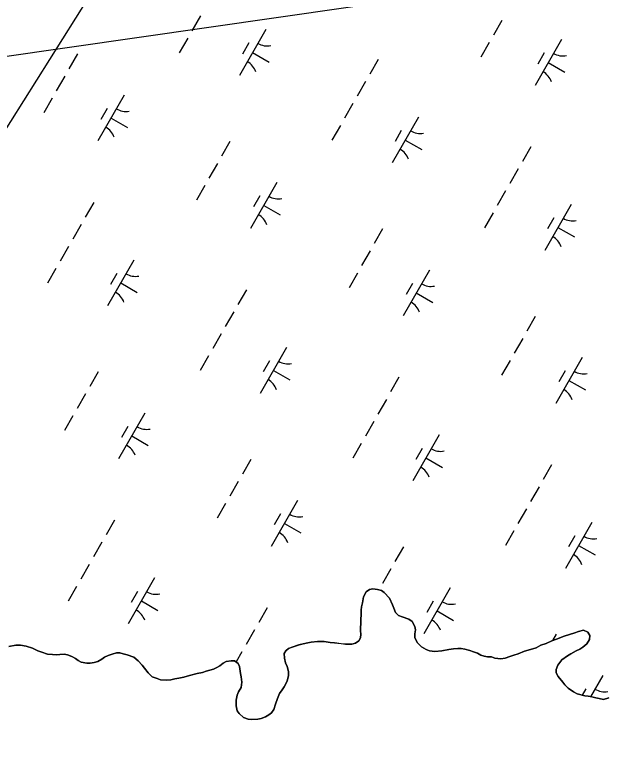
# Model space of a CAD drawing. Extents: x 3930721 to 3950824, y 220441 to 242861.
# Drawn here: x 3946150 to 3946708, y 235036 to 235725 of the extents above; entities that cross this region are included whole.
import ezdxf

# ---------------------------------------------------------------- set-up
doc = ezdxf.new("R2010")
doc.units = 0
for name, color, linetype in [('V-TOPO-SHOR', 7, 'Continuous'), ('V-UTIL-LINE', 7, 'Continuous'), ('V-WETL-SWMP', 7, 'Continuous')]:
    doc.layers.add(name, color=color, linetype=linetype)

msp = doc.modelspace()

# ---------------------------------------------------------------- linework, layer by layer
at = {"layer": 'V-TOPO-SHOR'}
for points in [[(3946475.85, 235133.32), (3946477.29, 235136.1), (3946477.68, 235139.6), (3946477.38, 235142.75), (3946477.42, 235145.9), (3946477.46, 235149.39), (3946477.53, 235154.29), (3946477.93, 235157.78), (3946477.98, 235162.33), (3946478.38, 235165.47), (3946479.13, 235169.31), (3946480.25, 235174.9), (3946482.77, 235179.76), (3946485.94, 235181.82), (3946489.1, 235182.48), (3946493.29, 235182.07), (3946497.13, 235180.97), (3946499.55, 235179.19), (3946504.73, 235173.87), (3946507.44, 235167.54), (3946508.8, 235164.37), (3946510.49, 235160.15), (3946513.26, 235157.31), (3946516.74, 235156.22), (3946523.01, 235154.04), (3946526.12, 235151.55), (3946528.51, 235146.97), (3946529.17, 235143.81), (3946528.77, 235139.97), (3946528.72, 235136.12), (3946531.11, 235131.54), (3946534.9, 235127.64), (3946539.42, 235125.13), (3946542.55, 235124.04), (3946547.44, 235123.27), (3946554.1, 235123.89), (3946560.76, 235125.2), (3946565.32, 235125.84), (3946569.17, 235126.14), (3946572.32, 235126.1), (3946575.81, 235125.7), (3946580.69, 235124.24), (3946584.17, 235123.14), (3946588, 235121.69), (3946591.13, 235119.9), (3946594.26, 235118.81), (3946597.41, 235118.42), (3946601.25, 235118.36), (3946604.38, 235116.92), (3946609.98, 235116.5), (3946614.18, 235117.14), (3946618.4, 235118.49), (3946622.27, 235119.83), (3946626.48, 235121.18), (3946632.46, 235123.55), (3946638.08, 235125.22), (3946643.35, 235126.9), (3946647.93, 235129.29), (3946652.85, 235130.98), (3946658.13, 235133.35), (3946662.7, 235135.04), (3946669.73, 235137.75), (3946675, 235139.43), (3946679.92, 235141.11), (3946683.44, 235142.11), (3946688, 235143.45), (3946692.18, 235141.65), (3946694.23, 235138.47), (3946693.83, 235134.63), (3946691.33, 235130.46), (3946687.44, 235127.37), (3946684.62, 235125.65), (3946681.1, 235123.95), (3946676.16, 235121.22), (3946672.99, 235119.16), (3946667.69, 235115.38), (3946663.78, 235110.54), (3946662.32, 235106.36), (3946662.28, 235103.21), (3946664.33, 235099.68), (3946668.46, 235094.38), (3946670.52, 235091.9), (3946673.63, 235088.71), (3946678.83, 235085.15), (3946682.31, 235083.35), (3946689.28, 235081.51), (3946692.42, 235081.12), (3946695.91, 235080.37), (3946699.75, 235079.62), (3946702.89, 235078.88), (3946707.08, 235078.12), (3946711.99, 235079.46)], [(3946155.68, 235129.17), (3946161.26, 235128.4), (3946167.19, 235126.57), (3946172.05, 235124.05), (3946175.88, 235122.61), (3946181.45, 235120.78), (3946186, 235120.37), (3946189.84, 235120.32), (3946193, 235120.63), (3946197.2, 235120.92), (3946200.34, 235120.18), (3946204.17, 235118.73), (3946207.64, 235116.59), (3946210.41, 235114.8), (3946213.19, 235113.36), (3946218.43, 235112.24), (3946221.57, 235112.2), (3946225.43, 235112.85), (3946228.94, 235113.85), (3946232.82, 235116.25), (3946235.29, 235117.97), (3946238.82, 235119.67), (3946242.33, 235120.67), (3946246.54, 235122.02), (3946249.69, 235121.98), (3946252.83, 235121.24), (3946256.66, 235120.14), (3946262.93, 235117.95), (3946267.08, 235114.4), (3946270.88, 235110.5), (3946272.94, 235107.67), (3946276.38, 235103.08), (3946280.18, 235099.53), (3946285.06, 235097.71), (3946288.19, 235096.63), (3946293.43, 235096.2), (3946297.98, 235096.49), (3946301.85, 235097.49), (3946305.35, 235098.15), (3946310.26, 235099.13), (3946315.54, 235100.81), (3946322.91, 235102.46), (3946327.82, 235103.45), (3946331.33, 235104.8), (3946334.85, 235105.8), (3946338.35, 235106.8), (3946341.52, 235108.16), (3946344.34, 235109.87), (3946347.52, 235112.28), (3946350.35, 235113.99), (3946354.9, 235114.63), (3946358.05, 235114.59), (3946361.52, 235112.1), (3946362.88, 235109.28), (3946363.84, 235102.62), (3946364.5, 235099.46), (3946365.13, 235094.21), (3946364.36, 235089.32), (3946361.86, 235085.15), (3946360.77, 235082.02), (3946359.66, 235077.48), (3946359.58, 235071.89), (3946360.57, 235067.33), (3946362.64, 235064.85), (3946366.79, 235060.95), (3946370.96, 235059.49), (3946374.11, 235059.1), (3946380.06, 235059.37), (3946383.22, 235060.03), (3946387.44, 235061.72), (3946390.61, 235063.43), (3946393.09, 235065.5), (3946395.23, 235068.61), (3946397.04, 235073.49), (3946398.86, 235079.06), (3946400.67, 235083.59), (3946403.17, 235087.05), (3946404.95, 235089.83), (3946407.83, 235095.39), (3946409.3, 235100.62), (3946409.35, 235104.46), (3946408.01, 235109.03), (3946406.31, 235112.55), (3946405.31, 235117.11), (3946405.02, 235121.32), (3946406.81, 235124.09), (3946409.28, 235126.16), (3946412.8, 235127.51), (3946419.13, 235129.52), (3946422.99, 235130.52), (3946427.55, 235131.51), (3946430.71, 235132.17), (3946436.66, 235132.79), (3946442.96, 235132.71), (3946448.54, 235131.93), (3946452.74, 235131.53), (3946459.02, 235130.75), (3946463.22, 235130.34), (3946469.17, 235130.26), (3946472.68, 235131.26), (3946475.85, 235133.32)], [(3946144.81, 235127.91), (3946151.48, 235129.23), (3946155.68, 235129.17)]]:
    msp.add_lwpolyline(points, dxfattribs=at)
at = {"layer": 'V-UTIL-LINE'}
msp.add_line((3946610.71, 236360.82), (3945978.59, 235358.55), dxfattribs=at)
msp.add_lwpolyline([(3947453.78, 235874.4), (3945931.14, 235655.08), (3945509.06, 234777.68), (3940428.61, 226869.1), (3939084.62, 223621.72)], dxfattribs=at)
at = {"layer": 'V-WETL-SWMP'}
for p, q in [((3946325.85, 235723.91), (3946317.9, 235710.02)), ((3946611.02, 235719.62), (3946603.06, 235705.73)), ((3946387.68, 235711.06), (3946362.83, 235667.67)), ((3946313.92, 235703.08), (3946305.97, 235689.2)), ((3946371.54, 235698.41), (3946365.57, 235687.99)), ((3946599.09, 235698.79), (3946591.14, 235684.91)), ((3946667.21, 235701.61), (3946642.36, 235658.22)), ((3946209.54, 235688.01), (3946201.59, 235674.12)), ((3946375.25, 235689.37), (3946390.87, 235680.42)), ((3946651.07, 235688.95), (3946645.11, 235678.54)), ((3946494.05, 235682.89), (3946486.09, 235669.01)), ((3946654.79, 235679.91), (3946670.41, 235670.97)), ((3946197.61, 235667.18), (3946189.66, 235653.3)), ((3946482.12, 235662.07), (3946474.17, 235648.18)), ((3946253.81, 235649.17), (3946228.96, 235605.78)), ((3946185.69, 235646.36), (3946177.73, 235632.47)), ((3946470.19, 235641.24), (3946462.24, 235627.36)), ((3946237.67, 235636.52), (3946231.71, 235626.1)), ((3946241.38, 235627.48), (3946257, 235618.53)), ((3946532.02, 235628.39), (3946507.17, 235585.01)), ((3946458.26, 235620.42), (3946450.31, 235606.53)), ((3946515.88, 235615.74), (3946509.92, 235605.33)), ((3946353.88, 235605.34), (3946345.93, 235591.46)), ((3946519.59, 235606.7), (3946535.21, 235597.75)), ((3946638.39, 235600.23), (3946630.44, 235586.34)), ((3946341.96, 235584.52), (3946334, 235570.63)), ((3946626.46, 235579.4), (3946618.51, 235565.52)), ((3946398.15, 235566.5), (3946373.3, 235523.11)), ((3946330.03, 235563.69), (3946322.08, 235549.81)), ((3946614.53, 235558.58), (3946606.58, 235544.69)), ((3946382.01, 235553.85), (3946376.05, 235543.44)), ((3946224.99, 235547.79), (3946217.03, 235533.91)), ((3946385.73, 235544.81), (3946401.35, 235535.86)), ((3946676.36, 235545.73), (3946651.51, 235502.34)), ((3946602.6, 235537.75), (3946594.65, 235523.86)), ((3946660.22, 235533.07), (3946654.26, 235522.66)), ((3946213.06, 235526.97), (3946205.11, 235513.08)), ((3946498.22, 235522.68), (3946490.27, 235508.79)), ((3946663.93, 235524.03), (3946679.55, 235515.09)), ((3946201.13, 235506.14), (3946193.18, 235492.25)), ((3946486.3, 235501.85), (3946478.35, 235487.97)), ((3946262.96, 235493.29), (3946238.11, 235449.9)), ((3946189.2, 235485.31), (3946181.25, 235471.43)), ((3946542.49, 235483.84), (3946517.64, 235440.45)), ((3946246.82, 235480.64), (3946240.86, 235470.23)), ((3946474.37, 235481.02), (3946466.42, 235467.14)), ((3946250.53, 235471.6), (3946266.15, 235462.65)), ((3946526.35, 235471.18), (3946520.39, 235460.77)), ((3946369.33, 235465.13), (3946361.38, 235451.24)), ((3946530.07, 235462.14), (3946545.69, 235453.2)), ((3946357.4, 235444.3), (3946349.45, 235430.41)), ((3946642.57, 235440.01), (3946634.61, 235426.13)), ((3946345.47, 235423.47), (3946337.52, 235409.59)), ((3946630.64, 235419.18), (3946622.69, 235405.3)), ((3946407.3, 235410.63), (3946382.45, 235367.24)), ((3946333.54, 235402.65), (3946325.59, 235388.76)), ((3946618.71, 235398.36), (3946610.76, 235384.47)), ((3946686.83, 235401.17), (3946661.98, 235357.78)), ((3946391.16, 235397.97), (3946385.2, 235387.56)), ((3946229.16, 235387.57), (3946221.21, 235373.69)), ((3946394.87, 235388.93), (3946410.49, 235379.99)), ((3946670.7, 235388.52), (3946664.73, 235378.1)), ((3946513.67, 235382.46), (3946505.72, 235368.58)), ((3946674.41, 235379.48), (3946690.03, 235370.53)), ((3946217.24, 235366.75), (3946209.29, 235352.86)), ((3946501.74, 235361.63), (3946493.79, 235347.75)), ((3946205.31, 235345.92), (3946197.36, 235332.04)), ((3946273.43, 235348.73), (3946248.58, 235305.35)), ((3946489.81, 235340.81), (3946481.86, 235326.92)), ((3946257.29, 235336.08), (3946251.33, 235325.67)), ((3946261.01, 235327.04), (3946276.63, 235318.09)), ((3946551.64, 235327.96), (3946526.79, 235284.57)), ((3946477.89, 235319.98), (3946469.93, 235306.1)), ((3946535.5, 235315.31), (3946529.54, 235304.89)), ((3946373.51, 235304.91), (3946365.55, 235291.02)), ((3946539.22, 235306.27), (3946554.84, 235297.32)), ((3946658.01, 235299.79), (3946650.06, 235285.91)), ((3946361.58, 235284.08), (3946353.63, 235270.2)), ((3946646.08, 235278.97), (3946638.13, 235265.08)), ((3946349.65, 235263.26), (3946341.7, 235249.37)), ((3946417.77, 235266.07), (3946392.92, 235222.68)), ((3946634.16, 235258.14), (3946626.2, 235244.26)), ((3946244.61, 235247.36), (3946236.66, 235233.47)), ((3946401.64, 235253.42), (3946395.67, 235243)), ((3946405.35, 235244.37), (3946420.97, 235235.43)), ((3946695.98, 235245.29), (3946671.13, 235201.91)), ((3946622.23, 235237.31), (3946614.28, 235223.43)), ((3946232.68, 235226.53), (3946224.73, 235212.65)), ((3946679.84, 235232.64), (3946673.88, 235222.23)), ((3946517.85, 235222.24), (3946509.9, 235208.36)), ((3946683.56, 235223.6), (3946699.18, 235214.65)), ((3946220.75, 235205.7), (3946212.8, 235191.82)), ((3946505.92, 235201.42), (3946497.97, 235187.53)), ((3946282.58, 235192.86), (3946257.73, 235149.47)), ((3946208.83, 235184.88), (3946200.87, 235170.99)), ((3946266.44, 235180.2), (3946260.48, 235169.79)), ((3946482.77, 235179.76), (3946480.25, 235174.9)), ((3946485.94, 235181.82), (3946482.77, 235179.76)), ((3946489.1, 235182.48), (3946485.94, 235181.82)), ((3946493.29, 235182.07), (3946489.1, 235182.48)), ((3946497.13, 235180.97), (3946493.29, 235182.07)), ((3946499.55, 235179.19), (3946497.13, 235180.97)), ((3946504.73, 235173.87), (3946499.55, 235179.19)), ((3946562.11, 235183.4), (3946537.27, 235140.01)), ((3946270.16, 235171.16), (3946285.78, 235162.22)), ((3946480.25, 235174.9), (3946479.13, 235169.31)), ((3946507.44, 235167.54), (3946504.73, 235173.87)), ((3946545.98, 235170.75), (3946540.01, 235160.34)), ((3946388.95, 235164.69), (3946381, 235150.81)), ((3946478.38, 235165.47), (3946477.99, 235162.33)), ((3946479.13, 235169.31), (3946478.38, 235165.47)), ((3946508.8, 235164.37), (3946507.44, 235167.54)), ((3946510.49, 235160.15), (3946508.8, 235164.37)), ((3946477.93, 235157.78), (3946477.53, 235154.29)), ((3946477.99, 235162.33), (3946477.93, 235157.78)), ((3946513.26, 235157.32), (3946510.49, 235160.15)), ((3946516.74, 235156.22), (3946513.26, 235157.32)), ((3946549.69, 235161.71), (3946565.31, 235152.76)), ((3946477.53, 235154.29), (3946477.46, 235149.39)), ((3946523.01, 235154.04), (3946516.74, 235156.22)), ((3946526.12, 235151.55), (3946523.01, 235154.04)), ((3946528.51, 235146.97), (3946526.12, 235151.55)), ((3946377.02, 235143.86), (3946369.07, 235129.98)), ((3946477.42, 235145.9), (3946477.38, 235142.75)), ((3946477.46, 235149.39), (3946477.42, 235145.9)), ((3946529.17, 235143.81), (3946528.51, 235146.97)), ((3946528.77, 235139.97), (3946529.17, 235143.81)), ((3946688, 235143.45), (3946683.44, 235142.11)), ((3946692.18, 235141.65), (3946688, 235143.45)), ((3946477.69, 235139.59), (3946477.29, 235136.1)), ((3946477.38, 235142.75), (3946477.69, 235139.59)), ((3946528.72, 235136.12), (3946528.77, 235139.97)), ((3946662.19, 235139.58), (3946658.76, 235133.58)), ((3946669.73, 235137.75), (3946662.7, 235135.04)), ((3946675, 235139.43), (3946669.73, 235137.75)), ((3946679.92, 235141.11), (3946675, 235139.43)), ((3946683.44, 235142.11), (3946679.92, 235141.11)), ((3946694.23, 235138.47), (3946692.18, 235141.65)), ((3946693.83, 235134.63), (3946694.23, 235138.47)), ((3946419.12, 235129.52), (3946412.8, 235127.51)), ((3946422.99, 235130.52), (3946419.12, 235129.52)), ((3946427.55, 235131.51), (3946422.99, 235130.52)), ((3946430.71, 235132.17), (3946427.55, 235131.51)), ((3946436.66, 235132.79), (3946430.71, 235132.17)), ((3946442.96, 235132.71), (3946436.66, 235132.79)), ((3946448.54, 235131.93), (3946442.96, 235132.71)), ((3946452.74, 235131.53), (3946448.54, 235131.93)), ((3946459.02, 235130.74), (3946452.74, 235131.53)), ((3946463.22, 235130.34), (3946459.02, 235130.74)), ((3946469.16, 235130.26), (3946463.22, 235130.34)), ((3946472.68, 235131.26), (3946469.16, 235130.26)), ((3946475.85, 235133.32), (3946472.68, 235131.26)), ((3946477.29, 235136.1), (3946475.85, 235133.32)), ((3946531.11, 235131.54), (3946528.72, 235136.12)), ((3946534.9, 235127.64), (3946531.11, 235131.54)), ((3946652.85, 235130.97), (3946647.93, 235129.29)), ((3946658.13, 235133.35), (3946652.85, 235130.97)), ((3946662.7, 235135.04), (3946658.13, 235133.35)), ((3946687.44, 235127.37), (3946691.33, 235130.46)), ((3946691.33, 235130.46), (3946693.83, 235134.63)), ((3946151.48, 235129.22), (3946144.81, 235127.91)), ((3946155.68, 235129.17), (3946151.48, 235129.22)), ((3946161.26, 235128.4), (3946155.68, 235129.17)), ((3946167.19, 235126.57), (3946161.26, 235128.4)), ((3946172.05, 235124.05), (3946167.19, 235126.57)), ((3946175.88, 235122.6), (3946172.05, 235124.05)), ((3946181.45, 235120.78), (3946175.88, 235122.6)), ((3946365.09, 235123.04), (3946359.61, 235113.47)), ((3946406.81, 235124.09), (3946405.02, 235121.32)), ((3946409.28, 235126.16), (3946406.81, 235124.09)), ((3946412.8, 235127.51), (3946409.28, 235126.16)), ((3946539.42, 235125.13), (3946534.9, 235127.64)), ((3946542.55, 235124.04), (3946539.42, 235125.13)), ((3946547.44, 235123.27), (3946542.55, 235124.04)), ((3946554.1, 235123.89), (3946547.44, 235123.27)), ((3946560.76, 235125.2), (3946554.1, 235123.89)), ((3946565.32, 235125.84), (3946560.76, 235125.2)), ((3946569.17, 235126.14), (3946565.32, 235125.84)), ((3946572.32, 235126.09), (3946569.17, 235126.14)), ((3946575.81, 235125.7), (3946572.32, 235126.09)), ((3946580.69, 235124.23), (3946575.81, 235125.7)), ((3946584.17, 235123.14), (3946580.69, 235124.23)), ((3946588, 235121.69), (3946584.17, 235123.14)), ((3946632.46, 235123.55), (3946626.48, 235121.18)), ((3946638.08, 235125.22), (3946632.46, 235123.55)), ((3946643.35, 235126.9), (3946638.08, 235125.22)), ((3946647.93, 235129.29), (3946643.35, 235126.9)), ((3946676.16, 235121.22), (3946681.1, 235123.95)), ((3946681.1, 235123.95), (3946684.62, 235125.65)), ((3946684.62, 235125.65), (3946687.44, 235127.37)), ((3946186, 235120.37), (3946181.45, 235120.78)), ((3946189.84, 235120.32), (3946186, 235120.37)), ((3946193, 235120.63), (3946189.84, 235120.32)), ((3946197.2, 235120.92), (3946193, 235120.63)), ((3946200.34, 235120.18), (3946197.2, 235120.92)), ((3946204.17, 235118.73), (3946200.34, 235120.18)), ((3946207.64, 235116.58), (3946204.17, 235118.73)), ((3946210.41, 235114.8), (3946207.64, 235116.58)), ((3946232.82, 235116.25), (3946228.94, 235113.85)), ((3946235.29, 235117.97), (3946232.82, 235116.25)), ((3946238.82, 235119.67), (3946235.29, 235117.97)), ((3946242.33, 235120.67), (3946238.82, 235119.67)), ((3946246.54, 235122.02), (3946242.33, 235120.67)), ((3946249.69, 235121.97), (3946246.54, 235122.02)), ((3946252.83, 235121.23), (3946249.69, 235121.97)), ((3946256.67, 235120.13), (3946252.83, 235121.23)), ((3946262.93, 235117.95), (3946256.67, 235120.13)), ((3946267.08, 235114.4), (3946262.93, 235117.95)), ((3946405.02, 235121.32), (3946405.31, 235117.11)), ((3946405.31, 235117.11), (3946406.31, 235112.55)), ((3946591.13, 235119.9), (3946588, 235121.69)), ((3946594.26, 235118.81), (3946591.13, 235119.9)), ((3946597.41, 235118.41), (3946594.26, 235118.81)), ((3946601.25, 235118.36), (3946597.41, 235118.41)), ((3946604.38, 235116.92), (3946601.25, 235118.36)), ((3946609.98, 235116.5), (3946604.38, 235116.92)), ((3946614.18, 235117.14), (3946609.98, 235116.5)), ((3946618.4, 235118.49), (3946614.18, 235117.14)), ((3946622.27, 235119.83), (3946618.4, 235118.49)), ((3946626.48, 235121.18), (3946622.27, 235119.83)), ((3946667.69, 235115.38), (3946672.99, 235119.16)), ((3946672.99, 235119.16), (3946676.16, 235121.22)), ((3946213.19, 235113.36), (3946210.41, 235114.8)), ((3946218.43, 235112.24), (3946213.19, 235113.36)), ((3946221.57, 235112.2), (3946218.43, 235112.24)), ((3946225.43, 235112.85), (3946221.57, 235112.2)), ((3946228.94, 235113.85), (3946225.43, 235112.85)), ((3946270.88, 235110.5), (3946267.08, 235114.4)), ((3946272.94, 235107.67), (3946270.88, 235110.5)), ((3946344.34, 235109.88), (3946341.52, 235108.16)), ((3946347.52, 235112.28), (3946344.34, 235109.88)), ((3946350.35, 235113.99), (3946347.52, 235112.28)), ((3946354.9, 235114.63), (3946350.35, 235113.99)), ((3946358.05, 235114.59), (3946354.9, 235114.63)), ((3946361.52, 235112.1), (3946358.05, 235114.59)), ((3946362.88, 235109.28), (3946361.52, 235112.1)), ((3946363.84, 235102.62), (3946362.88, 235109.28)), ((3946406.31, 235112.55), (3946408.01, 235109.03)), ((3946408.01, 235109.03), (3946409.35, 235104.46)), ((3946662.32, 235106.36), (3946663.77, 235110.54)), ((3946663.77, 235110.54), (3946667.69, 235115.38)), ((3946276.38, 235103.08), (3946272.94, 235107.67)), ((3946280.18, 235099.53), (3946276.38, 235103.08)), ((3946322.9, 235102.46), (3946315.54, 235100.81)), ((3946327.81, 235103.45), (3946322.9, 235102.46)), ((3946331.33, 235104.8), (3946327.81, 235103.45)), ((3946334.84, 235105.8), (3946331.33, 235104.8)), ((3946338.35, 235106.8), (3946334.84, 235105.8)), ((3946341.52, 235108.16), (3946338.35, 235106.8)), ((3946364.5, 235099.46), (3946363.84, 235102.62)), ((3946409.35, 235104.46), (3946409.29, 235100.62)), ((3946662.28, 235103.21), (3946662.32, 235106.36)), ((3946664.33, 235099.68), (3946662.28, 235103.21)), ((3946285.06, 235097.72), (3946280.18, 235099.53)), ((3946288.19, 235096.62), (3946285.06, 235097.72)), ((3946293.43, 235096.21), (3946288.19, 235096.62)), ((3946297.98, 235096.49), (3946293.43, 235096.21)), ((3946301.85, 235097.49), (3946297.98, 235096.49)), ((3946305.35, 235098.15), (3946301.85, 235097.49)), ((3946310.27, 235099.13), (3946305.35, 235098.15)), ((3946315.54, 235100.81), (3946310.27, 235099.13)), ((3946365.13, 235094.21), (3946364.5, 235099.46)), ((3946407.83, 235095.39), (3946404.95, 235089.83)), ((3946409.29, 235100.62), (3946407.83, 235095.39)), ((3946668.46, 235094.38), (3946664.33, 235099.68)), ((3946706.46, 235100.74), (3946694.92, 235080.59)), ((3946361.86, 235085.15), (3946364.36, 235089.32)), ((3946364.36, 235089.32), (3946365.13, 235094.21)), ((3946404.95, 235089.83), (3946403.17, 235087.05)), ((3946670.52, 235091.9), (3946668.46, 235094.38)), ((3946673.63, 235088.71), (3946670.52, 235091.9)), ((3946678.83, 235085.15), (3946673.63, 235088.71)), ((3946690.32, 235088.08), (3946686.91, 235082.14)), ((3946359.66, 235077.48), (3946360.77, 235082.02)), ((3946360.77, 235082.02), (3946361.86, 235085.15)), ((3946400.67, 235083.59), (3946398.86, 235079.06)), ((3946403.17, 235087.05), (3946400.67, 235083.59)), ((3946682.31, 235083.35), (3946678.83, 235085.15)), ((3946689.28, 235081.51), (3946682.31, 235083.35)), ((3946692.42, 235081.12), (3946689.28, 235081.51)), ((3946695.91, 235080.37), (3946692.42, 235081.12)), ((3946359.58, 235071.89), (3946359.66, 235077.48)), ((3946398.86, 235079.06), (3946397.04, 235073.49)), ((3946699.75, 235079.62), (3946695.91, 235080.37)), ((3946702.89, 235078.88), (3946699.75, 235079.62)), ((3946707.08, 235078.12), (3946702.89, 235078.88)), ((3946711.99, 235079.46), (3946707.08, 235078.12)), ((3946360.57, 235067.33), (3946359.58, 235071.89)), ((3946362.64, 235064.85), (3946360.57, 235067.33)), ((3946395.23, 235068.62), (3946393.09, 235065.5)), ((3946397.04, 235073.49), (3946395.23, 235068.62)), ((3946366.79, 235060.95), (3946362.64, 235064.85)), ((3946370.96, 235059.49), (3946366.79, 235060.95)), ((3946387.44, 235061.72), (3946383.22, 235060.03)), ((3946390.61, 235063.43), (3946387.44, 235061.72)), ((3946393.09, 235065.5), (3946390.61, 235063.43)), ((3946374.11, 235059.1), (3946370.96, 235059.49)), ((3946380.06, 235059.37), (3946374.11, 235059.1)), ((3946383.22, 235060.03), (3946380.06, 235059.37))]:
    msp.add_line(p, q, dxfattribs=at)
for centre, start, end in [((3946389.18, 235713.22), 239.42788, 280.97154), ((3946668.72, 235703.76), 239.42788, 280.97154), ((3946361.73, 235665.28), 19.42788, 60.97154), ((3946641.26, 235655.82), 19.42788, 60.97154), ((3946255.32, 235651.33), 239.42788, 280.97154), ((3946227.86, 235603.39), 19.42788, 60.97154), ((3946533.53, 235630.55), 239.42788, 280.97154), ((3946506.07, 235582.61), 19.42788, 60.97154), ((3946399.66, 235568.66), 239.42788, 280.97154), ((3946372.2, 235520.72), 19.42788, 60.97154), ((3946677.87, 235547.88), 239.42788, 280.97154), ((3946650.41, 235499.95), 19.42788, 60.97154), ((3946264.47, 235495.45), 239.42788, 280.97154), ((3946544, 235485.99), 239.42788, 280.97154), ((3946237.01, 235447.51), 19.42788, 60.97154), ((3946516.55, 235438.06), 19.42788, 60.97154), ((3946408.81, 235412.78), 239.42788, 280.97154), ((3946688.34, 235403.33), 239.42788, 280.97154), ((3946381.35, 235364.84), 19.42788, 60.97154), ((3946660.89, 235355.39), 19.42788, 60.97154), ((3946274.94, 235350.89), 239.42788, 280.97154), ((3946247.49, 235302.95), 19.42788, 60.97154), ((3946553.15, 235330.12), 239.42788, 280.97154), ((3946525.69, 235282.18), 19.42788, 60.97154), ((3946419.28, 235268.23), 239.42788, 280.97154), ((3946391.83, 235220.29), 19.42788, 60.97154), ((3946697.49, 235247.45), 239.42788, 280.97154), ((3946670.04, 235199.51), 19.42788, 60.97154), ((3946284.09, 235195.01), 239.42788, 280.97154), ((3946563.62, 235185.56), 239.42788, 280.97154), ((3946256.63, 235147.08), 19.42788, 60.97154), ((3946536.17, 235137.62), 19.42788, 60.97154), ((3946707.96, 235102.89), 239.42788, 280.97154)]:
    msp.add_arc(centre, 17.62, start, end, dxfattribs=at)

doc.saveas('drawing.dxf')
